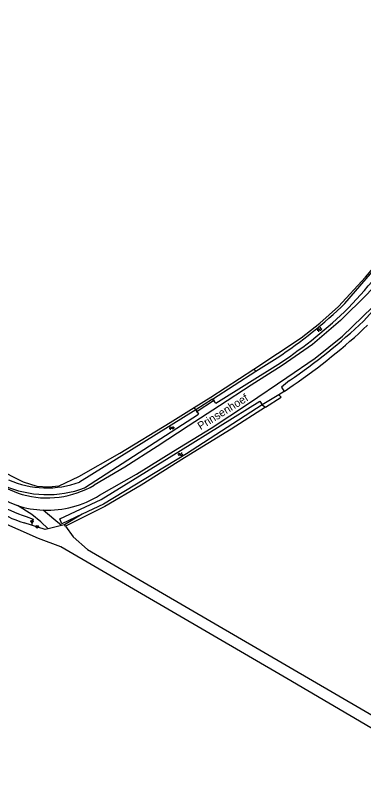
# Model space of a CAD drawing. Extents: x 124000 to 129000, y 395500 to 397503.
# Drawn here: x 125568.1 to 125677, y 396978.6 to 397221.4 of the extents above; entities that cross this region are included whole.
import ezdxf

# ---------------------------------------------------------------- set-up
doc = ezdxf.new("R2010")
doc.units = 0
for name, color, linetype in [('gg-afsc-draadraster', 7, 'Continuous'), ('gg-anno-openbare ruimte label', 7, 'Continuous'), ('gg-knt-bronhoudergrens', 7, 'Continuous'), ('gg-knt-onverhard', 7, 'Continuous'), ('gg-kntw-bovenkant insteek waterloop', 7, 'Continuous'), ('gg-kwrk-duiker nz buis', 7, 'Continuous'), ('gt-grn-groengrens', 7, 'Continuous'), ('gt-grn-vlakafsluiter', 7, 'Continuous'), ('gt-symb-boom', 7, 'Continuous'), ('gt-symb-watersymbool', 7, 'Continuous'), ('gx-grn-maaiveld', 7, 'Continuous')]:
    doc.layers.add(name, color=color, linetype=linetype)

# ---------------------------------------------------------------- blocks, each defined once
blk = doc.blocks.new('gt0-WA')
at = {"layer": 'gt-symb-watersymbool'}
for centre, start, end in [((-0.32, 0.02), 28.0725, 151.9275), ((0.43, 0.42), 208.0725, 331.9275), ((-0.32, -0.43), 28.0725, 151.9275), ((0.43, -0.03), 208.0725, 331.9275)]:
    blk.add_arc(centre, 0.425, start, end, dxfattribs=at)
blk = doc.blocks.new('gt0-BOOM')
at = {"layer": 'gt-symb-boom'}
for radius in [0.4, 0.2]:
    blk.add_circle((0, 0), radius, dxfattribs=at)

msp = doc.modelspace()

# ---------------------------------------------------------------- linework, layer by layer
at = {"layer": 'gg-afsc-draadraster'}
for p, q in [((125588.94, 397065.57), (125583.42, 397062.3)), ((125582.5, 397062.08), (125578.33, 397061.04)), ((125583.42, 397062.3), (125582.5, 397062.08))]:
    msp.add_line(p, q, dxfattribs=at)
for points in [[(125642.65, 397110.93), (125650.08, 397115.76), (125657.43, 397120.69), (125663.34, 397125.22), (125669.13, 397130.47), (125677.55, 397139.59), (125698.48, 397164.07), (125708.62, 397176.8), (125716.67, 397187.69), (125724.43, 397198.85), (125739.37, 397222.94)], [(125486.58, 397114.52), (125488.45, 397114.88), (125492.91, 397115.39), (125498.5, 397115.41), (125502.62, 397115.18), (125505.26, 397114.8), (125510.52, 397113.26), (125512.86, 397112.39), (125515.7, 397111.2), (125519.74, 397109.1), (125523.47, 397106.88), (125561.89, 397080.06), (125567.1, 397077.33), (125570.46, 397075.66), (125574.8, 397074.33), (125578.39, 397074.12), (125581.79, 397074.47), (125587.94, 397077.36), (125600.72, 397084.61), (125616.5, 397094.18), (125624.01, 397098.91)], [(125578.33, 397061.04), (125577.37, 397060.8), (125573.09, 397062.12)]]:
    msp.add_lwpolyline(points, dxfattribs=at)
at = {"layer": 'gg-knt-bronhoudergrens'}
msp.add_lwpolyline([(125646.29, 397099.03), (125635.52, 397092.15), (125620.96, 397083.16), (125607.45, 397074.62), (125596.01, 397067.97), (125583.72, 397061.83)], dxfattribs=at)
at = {"layer": 'gg-knt-onverhard'}
for points in [[(125756.93, 397250.55), (125751.92, 397237.41), (125747.34, 397227.24), (125741.75, 397217.78), (125735.38, 397208.19), (125729.64, 397199.42), (125720.97, 397187.07), (125714.45, 397178.02), (125707.31, 397168.67), (125700.08, 397159.6), (125693.27, 397151.32), (125685.78, 397142.8), (125678.08, 397134.37), (125669.79, 397126.12), (125660.96, 397118.64), (125651.56, 397112.01), (125641.81, 397105.88), (125631.9, 397099.39), (125622.1, 397093.12), (125612.4, 397086.72), (125602.25, 397080.32), (125592.69, 397074.68)], [(125594.39, 397071.5), (125605.9, 397078.13), (125617.48, 397085.31), (125629.25, 397092.48), (125640.98, 397100.11), (125652.95, 397108.25), (125661.79, 397114.35), (125670.36, 397121.2), (125679.79, 397130.22), (125688.65, 397139.93), (125697.18, 397149.89), (125705.54, 397160.37), (125714.15, 397171.43), (125722.32, 397182.61), (125729.65, 397193.12), (125737.34, 397204.28), (125744.49, 397215.1), (125750.97, 397227.13), (125760.44, 397249.2)], [(125578.33, 397061.04), (125575.98, 397063.24), (125573.16, 397065.44), (125568.67, 397068.27)], [(125582.5, 397062.08), (125580.07, 397063.98), (125576.78, 397066.84)]]:
    msp.add_lwpolyline(points, dxfattribs=at)
for centre, radius, start, end in [((125587.92, 397124.7), 55.86, 229.6368, 251.4805), ((125607.52, 397161.21), 100.74, 234.6234, 247.3159), ((125578, 397099.52), 28.86, 254.2933, 300.6128), ((125578.02, 397097.76), 30.94, 267.709, 301.937), ((125578.02, 397097.74), 30.92, 252.3983, 267.7098)]:
    msp.add_arc(centre, radius, start, end, dxfattribs=at)
at = {"layer": 'gg-kntw-bovenkant insteek waterloop'}
for p, q in [((125643.32, 397110.22), (125649.97, 397114.47)), ((125630.77, 397100.22), (125650.95, 397112.85)), ((125629.72, 397101.49), (125643.32, 397110.22)), ((125652.19, 397103.94), (125654.96, 397105.91)), ((125630.77, 397100.22), (125629.72, 397101.49)), ((125624.49, 397098.16), (125588.12, 397075.62)), ((125589.72, 397073.8), (125625.39, 397096.85)), ((125624.49, 397098.16), (125625.39, 397096.85)), ((125588.94, 397065.57), (125582.59, 397062.61)), ((125573.09, 397062.12), (125570.76, 397062.83))]:
    msp.add_line(p, q, dxfattribs=at)
for points in [[(125671.15, 397131.41), (125689.2, 397152.22), (125690.36, 397153.5)], [(125696.12, 397147.42), (125686.61, 397136.61), (125676.95, 397125.93)], [(125653.83, 397107.35), (125651.27, 397105.25), (125652.19, 397103.94)], [(125582.59, 397062.61), (125581.97, 397064.15), (125594.86, 397070.17), (125619.72, 397085.43), (125644.52, 397100.94), (125645.27, 397099.72)], [(125645.27, 397099.72), (125621.62, 397084.41), (125595.59, 397068.66), (125588.94, 397065.57)], [(125571.43, 397064.84), (125573.62, 397064.03), (125573.09, 397062.12)]]:
    msp.add_lwpolyline(points, dxfattribs=at)
for centre, radius, start, end in [((125031.4, 397711.41), 865.31, 317.78646, 319.74319), ((125568.42, 397238.17), 148.16, 303.3945, 313.8993), ((125563.49, 397243.41), 157.15, 303.8161, 313.8146), ((125549.1, 397261.32), 186.21, 304.2218, 313.3602), ((125550, 397260.34), 186.72, 304.2031, 313.3725), ((125591.98, 397125.6), 64.15, 232.7989, 251.3177), ((125577.98, 397105.6), 33.9, 246.3827, 290.2652), ((125577.84, 397103.6), 29.81, 246.3775, 290.1737), ((125593.98, 397128.8), 69.94, 232.9935, 250.6044)]:
    msp.add_arc(centre, radius, start, end, dxfattribs=at)
at = {"layer": 'gg-kwrk-duiker nz buis'}
msp.add_line((125624.6, 397097.54), (125630.32, 397101.31), dxfattribs=at)
at = {"layer": 'gt-grn-groengrens'}
for p, q in [((125642.65, 397110.93), (125643.32, 397110.22)), ((125652.19, 397103.94), (125650.48, 397102.9)), ((125629.72, 397101.49), (125624.49, 397098.16)), ((125650.48, 397102.9), (125645.27, 397099.72)), ((125645.27, 397099.72), (125646.29, 397099.03)), ((125583.72, 397061.83), (125583.42, 397062.3))]:
    msp.add_line(p, q, dxfattribs=at)
for points in [[(125624.01, 397098.91), (125629.17, 397102.16), (125642.65, 397110.93)], [(125646.29, 397099.03), (125651.23, 397102.18), (125650.48, 397102.9)]]:
    msp.add_lwpolyline(points, dxfattribs=at)
at = {"layer": 'gt-grn-vlakafsluiter'}
msp.add_line((125624.49, 397098.16), (125624.01, 397098.91), dxfattribs=at)
at = {"layer": 'gx-grn-maaiveld'}
msp.add_lwpolyline([(125583.72, 397061.83), (125586.12, 397058.49), (125590.62, 397054.52), (125731.34, 396972.73), (125734.29, 396973.16), (125739.68, 396969.29), (125747.86, 396963.98), (125766.29, 396952.77), (125851.61, 396902.73), (125849.2, 396899.13), (125736.37, 396965.58), (125723.44, 396972.89), (125652.98, 397014.22), (125582.31, 397055.4), (125575.26, 397057.95), (125562.45, 397063.6), (125549.07, 397071.71), (125532.3, 397083.76), (125522.12, 397090.34), (125513.32, 397095.54), (125505.18, 397099.05), (125501.91, 397100.01), (125489.35, 397102.15)], dxfattribs=at)

# ---------------------------------------------------------------- block references
at = {"layer": 'gt-symb-boom'}
for p in [(125573.24, 397063.32), (125574.85, 397061.66)]:
    msp.add_blockref('gt0-BOOM', p, dxfattribs=at)
at = {"layer": 'gt-symb-watersymbool'}
for p, rotation in [((125663.16, 397123.22), 48.770950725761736), ((125616.92, 397092.48), 33.29284857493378), ((125619.59, 397084.24), 30.59043540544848)]:
    msp.add_blockref('gt0-WA', p, dxfattribs=dict(at, rotation=rotation))

# ---------------------------------------------------------------- texts
at = {"layer": 'gg-anno-openbare ruimte label'}
msp.add_text('Prinsenhoef', height=2.5, rotation=31.9, dxfattribs=at).set_placement((125626.01, 397091.79))

doc.saveas('drawing.dxf')
